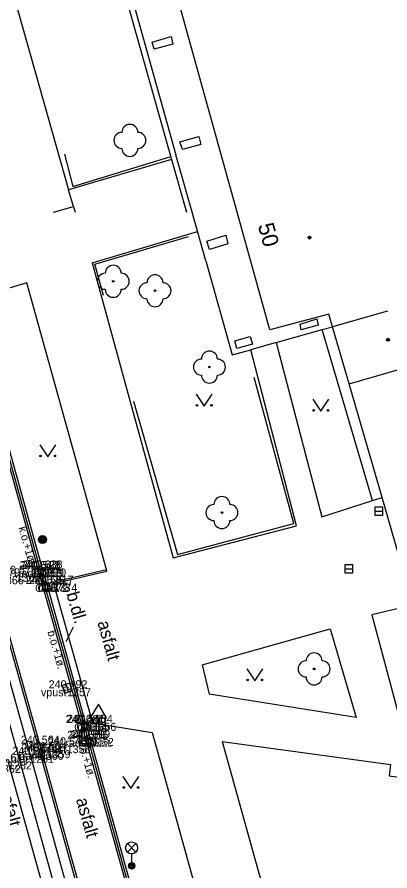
# Model space of a CAD drawing. Extents: x -599098 to -598820, y -1159597 to -1158744.
# Drawn here: x -598995.6 to -598972.3, y -1158990.5 to -1158937.2 of the extents above; entities that cross this region are included whole.
import ezdxf

# ---------------------------------------------------------------- set-up
doc = ezdxf.new("R2010")
doc.units = 0
for name, color, linetype in [('body', 7, 'Continuous'), ('budovy', 7, 'Continuous'), ('dešťové vpusti šachty', 7, 'Continuous'), ('dopravní značky semafory', 7, 'Continuous'), ('druh pozemku stromy', 7, 'Continuous'), ('kresba', 7, 'Continuous'), ('kódy bodů', 7, 'Continuous'), ('popisy', 7, 'Continuous'), ('popisy budov', 7, 'Continuous'), ('tram_koleje', 7, 'Continuous'), ('tram_osa', 7, 'Continuous'), ('vodorovné dopravní značení_bílé', 7, 'Continuous'), ('výšky bodů', 7, 'Continuous'), ('značky IS', 7, 'Continuous'), ('zábradlí', 7, 'Continuous'), ('čísla bodů', 7, 'Continuous')]:
    doc.layers.add(name, color=color, linetype=linetype)

msp = doc.modelspace()

# ---------------------------------------------------------------- linework, layer by layer
at = {"layer": 'body'}
for p, q in [((-598994.238, -1158971.665), (-598994.238, -1158971.665)), ((-598994.112, -1158971.648), (-598994.112, -1158971.648)), ((-598993.984, -1158971.624), (-598993.984, -1158971.624)), ((-598993.858, -1158972.587), (-598993.858, -1158972.587)), ((-598993.706, -1158972.571), (-598993.706, -1158972.571)), ((-598993.284, -1158972.573), (-598993.284, -1158972.573)), ((-598992.429, -1158979.109), (-598992.429, -1158979.109)), ((-598991.413, -1158981.285), (-598991.413, -1158981.285)), ((-598991.279, -1158981.258), (-598991.279, -1158981.258)), ((-598990.845, -1158981.272), (-598990.845, -1158981.272)), ((-598991.265, -1158982.267), (-598991.265, -1158982.267)), ((-598991.124, -1158982.264), (-598991.124, -1158982.264)), ((-598991.009, -1158982.215), (-598991.009, -1158982.215)), ((-598994.165, -1158982.574), (-598994.165, -1158982.574)), ((-598992.459, -1158982.669), (-598992.459, -1158982.669)), ((-598994.74, -1158983.265), (-598994.74, -1158983.265)), ((-598994.138, -1158983.081), (-598994.138, -1158983.081)), ((-598993.71, -1158982.976), (-598993.71, -1158982.976))]:
    msp.add_line(p, q, dxfattribs=at)
at = {"layer": 'budovy'}
for p, q in [((-598981.8, -1158949.361), (-598990.07, -1158919.56)), ((-598992.84, -1158919.98), (-598985.63, -1158945.78)), ((-598987.12, -1158938.74), (-598985.94, -1158938.38)), ((-598985.94, -1158938.38), (-598985.83, -1158938.87)), ((-598986.99, -1158939.18), (-598987.12, -1158938.74)), ((-598985.83, -1158938.87), (-598986.99, -1158939.18)), ((-598985.38, -1158944.97), (-598984.21, -1158944.62)), ((-598984.21, -1158944.62), (-598984.07, -1158945.14)), ((-598985.22, -1158945.45), (-598985.38, -1158944.97)), ((-598984.07, -1158945.14), (-598985.22, -1158945.45)), ((-598984.624, -1158949.361), (-598985.63, -1158945.78)), ((-598983.77, -1158952.4), (-598984.624, -1158949.361)), ((-598974.8, -1158960.09), (-598975.85, -1158956.53)), ((-598979.37, -1158957.51), (-598980.96, -1158957.97))]:
    msp.add_line(p, q, dxfattribs=at)
for points in [[(-598975.85, -1158956.53), (-598976.08, -1158955.74), (-598979.76, -1158956.71), (-598981.8, -1158949.361)], [(-598983.7, -1158951.17), (-598982.51, -1158950.8), (-598982.39, -1158951.33), (-598983.53, -1158951.69), (-598983.7, -1158951.17)], [(-598983.77, -1158952.4), (-598982.12, -1158958.27)], [(-598972.425, -1158955.545), (-598975.85, -1158956.53)], [(-598977.87, -1158956.35), (-598976.84, -1158956.03), (-598976.75, -1158956.41), (-598977.81, -1158956.71), (-598977.87, -1158956.35)], [(-598979.37, -1158957.51), (-598976.49, -1158956.69), (-598975.85, -1158956.53)], [(-598981.95, -1158957.39), (-598980.99, -1158957.12), (-598980.85, -1158957.61), (-598981.82, -1158957.87), (-598981.95, -1158957.39)], [(-598982.12, -1158958.27), (-598980.96, -1158957.97)], [(-598970.87, -1158973.71), (-598972.74, -1158967.19), (-598974.8, -1158960.09), (-598971.489, -1158959.133)]]:
    msp.add_lwpolyline(points, dxfattribs=at)
for centre, radius in [((-598977.288, -1158950.946), 0.09), ((-598977.288, -1158950.946), 0.0398), ((-598972.39, -1158957.33), 0.09), ((-598972.39, -1158957.33), 0.0398)]:
    msp.add_circle(centre, radius, dxfattribs=at)
at = {"layer": 'dešťové vpusti šachty'}
msp.add_line((-598992.498, -1158978.869), (-598992.36, -1158979.349), dxfattribs=at)
msp.add_lwpolyline([(-598992.738, -1158978.937), (-598992.601, -1158979.418), (-598992.12, -1158979.281), (-598992.257, -1158978.8)], close=True, dxfattribs=at)
at = {"layer": 'dopravní značky semafory'}
for p, q in [((-598990.48, -1158980.962), (-598990.48, -1158981.98)), ((-598990.73, -1158981.98), (-598990.23, -1158981.98))]:
    msp.add_line(p, q, dxfattribs=at)
msp.add_lwpolyline([(-598990.98, -1158980.962), (-598989.98, -1158980.962), (-598990.48, -1158980.096)], close=True, dxfattribs=at)
at = {"layer": 'druh pozemku stromy'}
for points in [[(-598984.36, -1158960.73), (-598983.86, -1158961.48), (-598983.36, -1158960.73)], [(-598977.08, -1158961.05), (-598976.58, -1158961.8), (-598976.08, -1158961.05)], [(-598994.14, -1158963.89), (-598993.64, -1158964.64), (-598993.14, -1158963.89)], [(-598981.2, -1158977.89), (-598980.7, -1158978.64), (-598980.2, -1158977.89)], [(-598988.94, -1158984.614), (-598988.44, -1158985.364), (-598987.94, -1158984.614)]]:
    msp.add_lwpolyline(points, dxfattribs=at)
for centre, radius in [((-598988.51, -1158944.87), 0.0005), ((-598989.55, -1158953.68), 0.05), ((-598986.94, -1158954.27), 0.05), ((-598983.54, -1158959.04), 0.05), ((-598984.31, -1158961.43), 0.05), ((-598983.411, -1158961.43), 0.05), ((-598977.03, -1158961.75), 0.05), ((-598976.131, -1158961.75), 0.05), ((-598994.09, -1158964.59), 0.05), ((-598993.191, -1158964.59), 0.05), ((-598982.76, -1158968.13), 0.05), ((-598977, -1158977.9), 0.05), ((-598981.15, -1158978.59), 0.05), ((-598980.251, -1158978.59), 0.05), ((-598988.89, -1158985.313), 0.05), ((-598987.99, -1158985.313), 0.05)]:
    msp.add_circle(centre, radius, dxfattribs=at)
for centre, start, end in [((-598989.01, -1158944.87), 90, 270), ((-598988.51, -1158944.37), 0, 180), ((-598988.01, -1158944.87), 270, 90), ((-598988.51, -1158945.37), 180, 360), ((-598989.55, -1158953.18), 0, 180), ((-598990.05, -1158953.68), 90, 270), ((-598989.05, -1158953.68), 270, 90), ((-598986.94, -1158953.77), 0, 180), ((-598987.44, -1158954.27), 90, 270), ((-598986.44, -1158954.27), 270, 90), ((-598989.55, -1158954.18), 180, 0), ((-598986.94, -1158954.77), 180, 0), ((-598983.54, -1158958.54), 0, 180), ((-598984.04, -1158959.04), 90, 270), ((-598983.04, -1158959.04), 270, 90), ((-598983.54, -1158959.54), 180, 0), ((-598982.76, -1158967.63), 0, 180), ((-598983.26, -1158968.13), 90, 270), ((-598982.26, -1158968.13), 270, 90), ((-598982.76, -1158968.63), 180, 0), ((-598977, -1158977.4), 0, 180), ((-598977.5, -1158977.9), 90, 270), ((-598976.5, -1158977.9), 270, 90), ((-598977, -1158978.4), 180, 0)]:
    msp.add_arc(centre, 0.5, start, end, dxfattribs=at)
at = {"layer": 'kresba'}
for p, q in [((-598997, -1158931.5), (-598992.34, -1158947.96)), ((-598988.94, -1158935.3), (-598985.9, -1158946.06)), ((-598985.9, -1158946.06), (-598992.34, -1158947.96)), ((-598985.9, -1158946.06), (-598984.964, -1158949.361)), ((-598992.03, -1158949.01), (-598992.34, -1158947.96)), ((-598993.278, -1158949.361), (-598992.03, -1158949.01)), ((-598992.03, -1158949.01), (-598991.932, -1158949.361)), ((-598990.87, -1158952.52), (-598984.28, -1158950.57)), ((-598973.36, -1158967.37), (-598976.49, -1158956.69)), ((-598994.238, -1158971.665), (-598997.504, -1158959.952)), ((-598994.112, -1158971.648), (-598997.391, -1158959.912)), ((-598997.262, -1158959.879), (-598993.984, -1158971.624)), ((-598973.36, -1158967.37), (-598972.74, -1158967.19)), ((-598991.265, -1158982.267), (-598994.238, -1158971.665)), ((-598994.112, -1158971.648), (-598993.858, -1158972.587)), ((-598993.706, -1158972.571), (-598993.984, -1158971.624)), ((-598993.706, -1158972.571), (-598989.97, -1158971.69)), ((-598993.284, -1158972.573), (-598989.947, -1158971.786)), ((-598989.947, -1158971.786), (-598989.97, -1158971.69)), ((-598994.138, -1158983.081), (-598997.186, -1158972.317)), ((-598993.858, -1158972.587), (-598991.413, -1158981.285)), ((-598991.279, -1158981.258), (-598993.706, -1158972.571)), ((-598993.284, -1158972.573), (-598990.845, -1158981.272)), ((-598991.124, -1158982.264), (-598991.413, -1158981.285)), ((-598991.279, -1158981.258), (-598991.009, -1158982.215)), ((-598991.279, -1158981.258), (-598990.845, -1158981.272)), ((-598990.845, -1158981.272), (-598987.12, -1158981.88)), ((-598988.12, -1158993.566), (-598991.265, -1158982.267)), ((-598988.015, -1158993.5), (-598991.124, -1158982.264)), ((-598991.009, -1158982.215), (-598987.891, -1158993.482)), ((-598987.12, -1158981.88), (-598970.262, -1159042.188)), ((-598982.75, -1158982.43), (-598972.23, -1158983.87)), ((-598991.055, -1158994.166), (-598994.138, -1158983.081))]:
    msp.add_line(p, q, dxfattribs=at)
for points in [[(-598990.87, -1158952.52), (-598988.52, -1158961.12), (-598985.8, -1158970.95)], [(-598989.97, -1158971.69), (-598994.94, -1158953.77), (-598998.642, -1158954.873)], [(-598979.37, -1158957.51), (-598976.52, -1158968.4), (-598973.36, -1158967.37)], [(-598985.8, -1158970.95), (-598978.09, -1158968.95), (-598980.96, -1158957.97)], [(-598971.65, -1158974.1), (-598973.4, -1158974.53), (-598971.8, -1158980.52), (-598969.81, -1158980.64)], [(-598984, -1158977.65), (-598976, -1158975.4), (-598974.38, -1158980.94), (-598983.56, -1158979.47)], [(-598984, -1158977.65), (-598983.56, -1158979.47)], [(-598982.75, -1158982.43), (-598966.58, -1159040.47)], [(-598972.23, -1158983.87), (-598972.31, -1158984.59), (-598965.15, -1158985.55), (-598965.34, -1158984.93)]]:
    msp.add_lwpolyline(points, dxfattribs=at)
at = {"layer": 'popisy'}
msp.add_line((-598992.045, -1158975.286), (-598992.52, -1158976.206), dxfattribs=at)
at = {"layer": 'tram_koleje'}
for p, q in [((-598997.787, -1158972.367), (-598994.74, -1158983.265)), ((-598994.74, -1158983.265), (-598991.643, -1158994.43)), ((-598993.025, -1158994.809), (-598996.119, -1158983.683))]:
    msp.add_line(p, q, dxfattribs=at)
at = {"layer": 'tram_osa'}
msp.add_lwpolyline([(-598978.019, -1159046.002), (-598979.646, -1159040.156), (-598983.165, -1159027.474), (-598986.142, -1159016.809), (-598989.204, -1159005.817), (-598992.334, -1158994.619), (-598995.429, -1158983.474), (-598998.482, -1158972.553), (-599001.612, -1158961.324), (-599004.755, -1158950.077), (-599007.858, -1158938.885), (-599009.243, -1158933.905), (-599010.468, -1158929.507), (-599013.278, -1158919.438), (-599013.649, -1158918.106), (-599016.803, -1158906.805), (-599019.981, -1158895.419)], dxfattribs=at)
at = {"layer": 'vodorovné dopravní značení_bílé'}
msp.add_lwpolyline([(-599004.61, -1158945.262), (-599003.444, -1158949.453), (-598994.165, -1158982.574), (-598991.03, -1158993.767), (-598984.936, -1159015.967), (-598978.352, -1159039.475), (-598975.241, -1159050.571), (-598972.159, -1159061.595), (-598965.954, -1159083.858), (-598959.703, -1159106.35), (-598956.549, -1159117.387), (-598953.462, -1159128.573), (-598948.06, -1159147.837), (-598944.998, -1159159.054), (-598943.117, -1159165.778)], dxfattribs=at)
at = {"layer": 'značky IS'}
for p, q in [((-598973.21, -1158968.04), (-598972.71, -1158968.04)), ((-598975.08, -1158971.64), (-598974.58, -1158971.64)), ((-598988.665, -1158989.35), (-598988.135, -1158988.82)), ((-598988.665, -1158988.82), (-598988.135, -1158989.35)), ((-598988.4, -1158989.46), (-598988.4, -1158990.21))]:
    msp.add_line(p, q, dxfattribs=at)
for points in [[(-598973.21, -1158968.29), (-598972.71, -1158968.29), (-598972.71, -1158967.79), (-598973.21, -1158967.79)], [(-598975.08, -1158971.89), (-598974.58, -1158971.89), (-598974.58, -1158971.39), (-598975.08, -1158971.39)]]:
    msp.add_lwpolyline(points, close=True, dxfattribs=at)
for centre, radius in [((-598993.97, -1158969.82), 0.25), ((-598993.97, -1158969.82), 0.2), ((-598993.97, -1158969.82), 0.15), ((-598993.97, -1158969.82), 0.1), ((-598993.97, -1158969.82), 0.05), ((-598988.4, -1158989.085), 0.375), ((-598988.4, -1158990.21), 0.2), ((-598988.4, -1158990.21), 0.145), ((-598988.4, -1158990.21), 0.0876)]:
    msp.add_circle(centre, radius, dxfattribs=at)
at = {"layer": 'zábradlí'}
for p, q in [((-598992.6, -1158945.73), (-598992.07, -1158947.75)), ((-598992.07, -1158947.75), (-598986.02, -1158945.91))]:
    msp.add_line(p, q, dxfattribs=at)
for points in [[(-598990.15, -1158954.57), (-598990.7, -1158952.6), (-598984.84, -1158950.88)], [(-598988.29, -1158961.17), (-598985.53, -1158970.75), (-598978.27, -1158968.82), (-598980.74, -1158959.69)]]:
    msp.add_lwpolyline(points, dxfattribs=at)

# ---------------------------------------------------------------- texts
at = {"layer": 'kódy bodů'}
for s, p in [('1rade', (-598995.878, -1158972.165)), ('OD', (-598994.684, -1158972.148)), ('ON', (-598994.554, -1158972.124)), ('OD', (-598994.43, -1158973.087)), ('ON', (-598994.276, -1158973.071)), ('dla', (-598994.22, -1158973.073)), ('vpust', (-598994.064, -1158979.609)), ('OD', (-598991.985, -1158981.785)), ('ON', (-598991.849, -1158981.758)), ('dla', (-598991.781, -1158981.772)), ('1rade', (-598992.905, -1158982.767)), ('OD', (-598991.696, -1158982.764)), ('ON', (-598991.579, -1158982.715)), ('VDZ', (-598995.085, -1158983.074)), ('asf', (-598993.392, -1158983.169)), ('kolej', (-598996.28, -1158983.765)), ('pane', (-598995.428, -1158983.581)), ('asf', (-598994.643, -1158983.476))]:
    msp.add_text(s, height=0.5, dxfattribs=at).set_placement(p)
at = {"layer": 'popisy'}
for s, height, rotation, p in [('k.o.+1ø.', 0.5, 285.5804, (-598995.475, -1158969.077)), ('b.dl.', 0.8, 285.839, (-598992.488, -1158973.201)), ('asfalt', 0.8, 285.5601, (-598990.547, -1158974.994)), ('b.o.+1ø.', 0.5, 285.6645, (-598993.661, -1158975.576)), ('k.o.+1ø.', 0.5, 285.6645, (-598991.772, -1158982.417)), ('asfalt', 0.8, 285.5601, (-598996.735, -1158985.352)), ('asfalt', 0.8, 285.5601, (-598991.886, -1158986.057))]:
    msp.add_text(s, height=height, rotation=rotation, dxfattribs=at).set_placement(p)
at = {"layer": 'popisy budov'}
msp.add_text(' 50 ', height=1, rotation=285.37, dxfattribs=at).set_placement((-598980.623, -1158949.822))
at = {"layer": 'výšky bodů'}
for s, p in [('240.573', (-598996.738, -1158971.957)), ('240.540', (-598995.404, -1158971.665)), ('240.528', (-598995.264, -1158971.648)), ('240.638', (-598995.136, -1158971.624)), ('240.579', (-598997.78, -1158972.113)), ('240.525', (-598995.01, -1158972.587)), ('240.581', (-598994.814, -1158972.571)), ('240.617', (-598994.436, -1158972.573)), ('240.492', (-598993.581, -1158979.109)), ('240.481', (-598992.521, -1158981.285)), ('240.545', (-598992.431, -1158981.258)), ('240.554', (-598991.997, -1158981.272)), ('240.619', (-598992.161, -1158982.215)), ('240.564', (-598995.317, -1158982.574)), ('240.546', (-598993.619, -1158982.669)), ('240.516', (-598992.425, -1158982.267)), ('240.516', (-598992.284, -1158982.264)), ('240.591', (-598995.848, -1158983.265)), ('240.569', (-598995.29, -1158983.081)), ('240.564', (-598994.862, -1158982.976)), ('240.616', (-598997.279, -1158983.683))]:
    msp.add_text(s, height=0.5, dxfattribs=at).set_placement(p)
at = {"layer": 'čísla bodů'}
for s, p in [('1366', (-598996.628, -1158972.613)), ('1367', (-598995.586, -1158972.457)), ('1368', (-598994.238, -1158972.165)), ('1369', (-598994.112, -1158972.148)), ('1370', (-598993.984, -1158972.124)), ('1372', (-598993.858, -1158973.087)), ('1373', (-598993.706, -1158973.071)), ('1374', (-598993.284, -1158973.073)), ('1357', (-598992.429, -1158979.609)), ('1354', (-598991.413, -1158981.785)), ('1355', (-598991.279, -1158981.758)), ('1356', (-598990.845, -1158981.772)), ('1353', (-598991.265, -1158982.767)), ('1351', (-598991.124, -1158982.764)), ('1352', (-598991.009, -1158982.715)), ('1361', (-598994.165, -1158983.074)), ('1358', (-598992.459, -1158983.169)), ('1281', (-598994.74, -1158983.765)), ('1360', (-598994.138, -1158983.581)), ('1359', (-598993.71, -1158983.476)), ('1282', (-598996.119, -1158984.183)), ('1362', (-598996.814, -1158984.399))]:
    msp.add_text(s, height=0.5, dxfattribs=at).set_placement(p)

doc.saveas('drawing.dxf')
